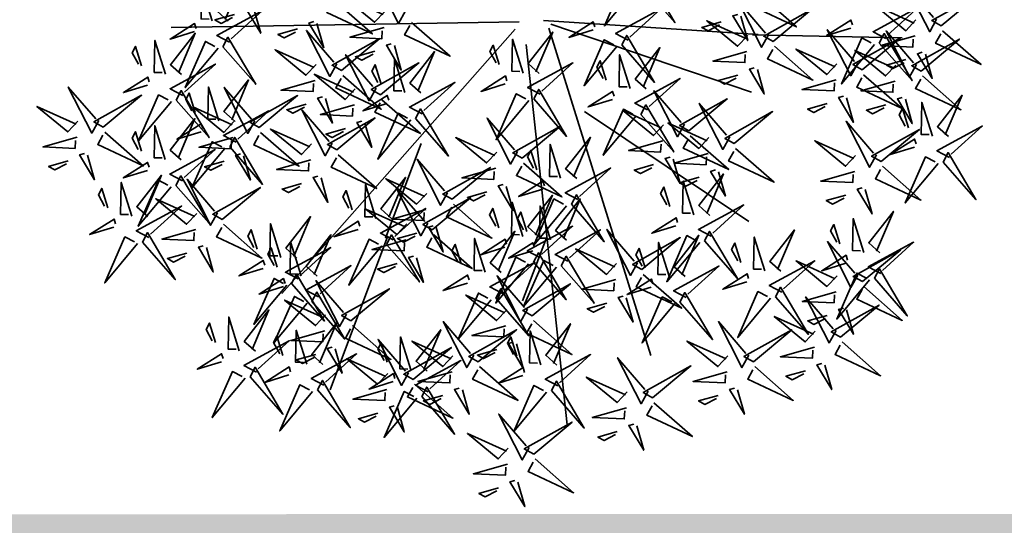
# Model space of a CAD drawing. Extents: x 0 to 667088, y 0 to 6446.
# Tile 470 of 518: x 3068.967 to 3070.622, y 314.326 to 315.175. Entities that reach past the tile are written whole.
import ezdxf
from ezdxf import colors
from ezdxf.entities.mleader import LeaderData, LeaderLine
from ezdxf.math import Vec2, Vec3

# ---------------------------------------------------------------- set-up
doc = ezdxf.new("R2010")
doc.units = 0
doc.header["$MEASUREMENT"] = 0
doc.layers.add('L-tree', color=102, linetype='Continuous', lineweight=35)
doc.layers.add('стен', color=7, linetype='Continuous')
doc.styles.add('ESKD1', font='arial.ttf', dxfattribs={"width": 0.6, "oblique": 11})
doc.styles.get("Standard").update_dxf_attribs({"font": 'times.ttf'})
doc.dimstyles.new('GENPLAN', dxfattribs={"dimtxt": 1, "dimasz": 0.6, "dimexe": 1.3, "dimexo": 1.5, "dimgap": 0.1, "dimtad": 1, "dimdec": 1, "dimzin": 0, "dimdsep": 46, "dimtxsty": 'ESKD1', "dimblk1": 'OBLIQUE', "dimblk2": 'OBLIQUE', "dimsah": 1, "dimcen": -2, "dimadec": 0, "dimazin": 0, "dimtfac": 0.75, "dimtdec": 1, "dimtix": 1, "dimtmove": 0, "dimatfit": 3, "dimfxl": 1, "dimtvp": 1.2, "dimtfill": 2, "dimtfillclr": 2, "dimlwd": 5, "dimlwe": 5, "dimarcsym": 0})

# ---------------------------------------------------------------- blocks, each defined once
blk = doc.blocks.new('_Oblique')
at = {"color": 0, "linetype": 'ByBlock', "lineweight": -2}
blk.add_line((-0.5, -0.5), (0.5, 0.5), dxfattribs=at)
blk = doc.blocks.new('*D155')
at = {"color": 0, "lineweight": 5, "transparency": 16777216}
for p, q in [((3078.6868, 327.159), (3078.7207, 326.9619)), ((3005.0418, 312.9646), (3078.9412, 325.6808)), ((3004.7874, 314.4428), (3004.8213, 314.2457))]:
    blk.add_line(p, q, dxfattribs=at)
at = {"layer": 'Defpoints', "color": 0, "lineweight": 30, "transparency": 16777216}
for p in [(3078.9412, 325.6808), (3078.9412, 325.6808), (3005.0418, 312.9646)]:
    blk.add_point(p, dxfattribs=at)
at = {"color": 0, "lineweight": 5, "transparency": 16777216, "xscale": 0.6, "yscale": 0.6, "zscale": 0.6}
for p, rotation in [((3078.9412, 325.6808), 9.763531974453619), ((3005.0418, 312.9646), 189.7635319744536)]:
    blk.add_blockref('_Oblique', p, dxfattribs=dict(at, rotation=rotation))
at = {"color": 0, "lineweight": 30, "transparency": 16777216, "insert": (3041.8879, 319.9244), "char_height": 1, "attachment_point": 5, "rotation": 9.7635, "style": 'ESKD1', "bg_fill": 1, "box_fill_scale": 1.25, "bg_fill_color": 2, "bg_fill_transparency": 0}
blk.add_mtext('75.0', dxfattribs=at)
blk = doc.blocks.new('shrub3')
at = {"color": 32}
for p, q in [((130.91, 52.02), (217.13, 95.08)), ((7.48, -2.5), (134.11, 54.01)), ((12.87, -2.5), (147.58, 19.03)), ((12.87, -5.19), (169.14, -161.27)), ((-5.99, -10.57), (-202.68, -118.21)), ((-5.99, -15.96), (-59.88, -236.62)), ((4.78, -21.34), (142.19, -225.85)), ((58.17, -42.16), (184.8, -55.61)), ((74.33, -125.58), (79.72, -168.64))]:
    blk.add_line(p, q, dxfattribs=at)
at = {"color": 98}
for p, q in [((-17.27, -174.02), (-25.36, -109.43)), ((-16.77, -172.03), (-3.3, -276.98))]:
    blk.add_line(p, q, dxfattribs=at)
at = {"color": 20}
for points in [[(235.82, 113.71), (248.1, 143.42), (228.91, 113.88), (235.82, 113.71)], [(237.94, 81.95), (250.22, 111.66), (231.03, 82.12), (237.94, 81.95)], [(223.95, 100.15), (207.41, 84.4), (226.08, 93.17), (223.89, 97.84)], [(204.02, 65.01), (216.3, 94.72), (197.11, 65.18), (204.02, 65.01)], [(205.66, 85.35), (235.67, 73.82), (205.66, 92.27), (205.66, 85.35)], [(144.66, 54.42), (156.94, 84.13), (137.75, 54.59), (144.66, 54.42)], [(225.85, 83.93), (216.4, 74.93), (221.01, 74.82), (225.8, 81.63)], [(226.07, 68.39), (209.53, 52.64), (228.2, 61.41), (226.01, 66.08)], [(263.89, 48.18), (247.73, 64.32), (256.96, 45.87), (261.58, 48.18)], [(53.02, 47.24), (83.03, 35.71), (53.02, 54.15), (53.02, 47.24)], [(192.15, 51.45), (175.61, 35.7), (194.28, 44.47), (192.09, 49.14)], [(227.97, 52.17), (218.52, 43.17), (223.13, 43.06), (227.92, 49.87)], [(247.73, 45.87), (238.49, 55.09), (238.49, 50.48), (245.42, 45.87)], [(109.25, 50.06), (99.8, 41.06), (104.41, 40.94), (109.19, 47.75)], [(242.18, 18.42), (254.46, 48.14), (235.27, 18.6), (242.18, 18.42)], [(132.79, 40.86), (116.25, 25.11), (134.92, 33.88), (132.73, 38.55)], [(277.74, 36.65), (307.75, 25.12), (277.74, 43.57), (277.74, 36.65)], [(194.05, 35.23), (184.6, 26.23), (189.21, 26.12), (194, 32.93)], [(134.69, 24.65), (125.24, 15.65), (129.85, 15.53), (134.63, 22.34)], [(59.38, 7), (89.39, -4.52), (59.38, 13.92), (59.38, 7)], [(153.14, -15.45), (165.42, 14.26), (146.23, -15.28), (153.14, -15.45)], [(123.46, -21.81), (135.74, 7.91), (116.55, -21.63), (123.46, -21.81)], [(77.32, -15.34), (61.16, 0.8), (70.4, -17.65), (75.02, -15.34)], [(230.31, 4.87), (213.77, -10.89), (232.44, -2.12), (230.25, 2.56)], [(61.16, -17.65), (51.93, -8.43), (51.93, -13.04), (58.86, -17.65)], [(232.21, -11.35), (222.76, -20.35), (227.37, -20.46), (232.16, -13.66)], [(11.6, -38.64), (-4.56, -22.5), (4.68, -40.94), (9.3, -38.64)], [(91.18, -26.87), (121.19, -38.4), (91.18, -19.96), (91.18, -26.87)], [(259.65, -38.64), (243.49, -22.5), (252.72, -40.94), (257.34, -38.64)], [(-4.56, -40.94), (-13.79, -31.72), (-13.79, -36.33), (-6.86, -40.94)], [(141.27, -29.01), (124.73, -44.76), (143.4, -35.99), (141.21, -31.32)], [(243.49, -40.94), (234.25, -31.72), (234.25, -36.33), (241.18, -40.94)], [(267.62, -55.68), (279.9, -25.97), (260.71, -55.51), (267.62, -55.68)], [(111.59, -35.37), (95.05, -51.12), (113.72, -42.35), (111.53, -37.67)], [(25.46, -50.16), (55.47, -61.69), (25.46, -43.25), (25.46, -50.16)], [(273.5, -50.16), (303.51, -61.69), (273.5, -43.25), (273.5, -50.16)], [(143.17, -45.23), (133.72, -54.23), (138.33, -54.34), (143.12, -47.53)], [(-81.33, -54.42), (-97.87, -70.17), (-79.2, -61.4), (-81.39, -56.73)], [(113.49, -51.58), (104.04, -60.58), (108.65, -60.69), (113.43, -53.89)], [(151.53, -68.28), (135.37, -52.14), (144.6, -70.59), (149.22, -68.28)], [(-92.78, -91.68), (-80.5, -61.97), (-99.69, -91.51), (-92.78, -91.68)], [(36.54, -87.45), (48.82, -57.73), (29.63, -87.27), (36.54, -87.45)], [(135.37, -70.59), (126.13, -61.36), (126.13, -65.97), (133.06, -70.59)], [(208.77, -78.87), (192.61, -62.73), (201.84, -81.17), (206.46, -78.87)], [(-63.1, -93.8), (-50.82, -64.08), (-70.01, -93.62), (-63.1, -93.8)], [(-49.88, -85.22), (-66.04, -69.08), (-56.8, -87.52), (-52.18, -85.22)], [(255.75, -69.24), (239.21, -85), (257.88, -76.23), (255.7, -71.55)], [(271.86, -93.8), (284.14, -64.08), (264.95, -93.62), (271.86, -93.8)], [(64.6, -87.34), (48.44, -71.2), (57.68, -89.64), (62.3, -87.34)], [(165.38, -79.81), (195.39, -91.34), (165.38, -72.89), (165.38, -79.81)], [(192.61, -81.17), (183.37, -71.95), (183.37, -76.56), (190.3, -81.17)], [(48.44, -89.64), (39.21, -80.42), (39.21, -85.03), (46.14, -89.64)], [(138.3, -114.97), (150.58, -85.26), (131.39, -114.8), (138.3, -114.97)], [(222.62, -90.4), (252.63, -101.92), (222.62, -83.48), (222.62, -90.4)], [(257.65, -85.46), (248.2, -94.46), (252.81, -94.57), (257.6, -87.76)], [(-36.02, -96.75), (-6.01, -108.28), (-36.02, -89.83), (-36.02, -96.75)], [(78.46, -98.86), (108.47, -110.39), (78.46, -91.95), (78.46, -98.86)], [(155.77, -110.63), (139.61, -94.49), (148.84, -112.93), (153.46, -110.63)], [(24.67, -101), (8.13, -116.76), (26.8, -107.99), (24.61, -103.31)], [(-104.65, -105.24), (-121.19, -120.99), (-102.52, -112.22), (-104.71, -107.55)], [(8.98, -131.91), (21.26, -102.2), (2.07, -131.74), (8.98, -131.91)], [(139.61, -112.93), (130.37, -103.71), (130.37, -108.32), (137.3, -112.93)], [(229.46, -134.03), (241.74, -104.31), (222.55, -133.86), (229.46, -134.03)], [(259.99, -107.36), (243.45, -123.11), (262.12, -114.34), (259.94, -109.66)], [(77.32, -125.45), (61.16, -109.31), (70.4, -127.75), (75.02, -125.45)], [(60.36, -131.8), (44.2, -115.66), (53.44, -134.11), (58.06, -131.8)], [(169.62, -122.16), (199.63, -133.69), (169.62, -115.24), (169.62, -122.16)], [(261.89, -123.57), (252.44, -132.57), (257.05, -132.69), (261.84, -125.88)], [(91.18, -136.98), (121.19, -148.51), (91.18, -130.06), (91.18, -136.98)], [(126.43, -128.53), (109.89, -144.28), (128.56, -135.51), (126.37, -130.84)], [(74.22, -143.33), (104.23, -154.86), (74.22, -136.41), (74.22, -143.33)], [(-12.52, -172.6), (-21.75, -172.6), (-3.28, -144.93), (-12.52, -170.29)], [(89.54, -174.26), (101.82, -144.54), (82.63, -174.09), (89.54, -174.26)], [(128.33, -144.74), (118.88, -153.74), (123.49, -153.86), (128.27, -147.05)], [(217.59, -147.59), (201.05, -163.34), (219.72, -154.57), (217.53, -149.9)], [(182.82, -184.85), (195.1, -155.13), (175.91, -184.67), (182.82, -184.85)], [(-81.55, -168.04), (-91, -177.04), (-86.39, -177.15), (-81.61, -170.34)], [(-150.32, -202.24), (-159.55, -202.24), (-141.08, -174.57), (-150.32, -199.93)], [(72.58, -216.61), (84.86, -186.89), (65.67, -216.43), (72.58, -216.61)], [(-209.25, -197.8), (-177.15, -205.53), (-209.48, -207.03), (-209.31, -200.11)], [(-42.57, -234.57), (-49.5, -266.85), (-51.81, -234.57), (-44.88, -234.57)], [(115.69, -256.81), (113.16, -265.99), (87.92, -260.74), (115.64, -259.12)]]:
    blk.add_lwpolyline(points, dxfattribs=at)
at = {"color": 94}
for points in [[(231.27, 116.13), (231.04, 106.9), (203.84, 126.05), (228.97, 116.19)], [(207.97, 89.96), (198.73, 89.96), (217.2, 117.63), (207.97, 92.27)], [(219.57, 109.49), (217.04, 100.32), (191.8, 105.57), (219.52, 107.19)], [(238.07, 111.34), (270.17, 103.61), (237.84, 102.11), (238.01, 109.03)], [(184.88, 85.35), (173.34, 73.82), (182.57, 89.96), (184.88, 87.65)], [(233.39, 84.37), (233.16, 75.14), (205.96, 94.29), (231.09, 84.43)], [(235.3, 92.94), (246.54, 81.11), (230.64, 90.74), (233, 92.99)], [(203.35, 83.04), (196.42, 50.76), (194.11, 83.04), (201.04, 83.04)], [(121.47, 77.46), (153.57, 69.73), (121.24, 68.23), (121.41, 75.15)], [(199.47, 67.43), (199.24, 58.2), (172.04, 77.35), (197.17, 67.49)], [(221.69, 77.73), (219.16, 68.56), (193.92, 73.81), (221.64, 75.43)], [(240.19, 79.58), (272.29, 71.85), (239.96, 70.35), (240.13, 77.27)], [(273.12, 52.79), (263.89, 55.09), (268.5, 80.46), (270.81, 52.79)], [(140.11, 56.84), (139.88, 47.61), (112.68, 66.77), (137.81, 56.9)], [(280.05, 41.26), (270.81, 41.26), (289.28, 68.93), (280.05, 43.57)], [(118.7, 59.06), (129.94, 47.23), (114.04, 56.86), (116.4, 59.12)], [(187.77, 60.79), (185.24, 51.62), (160, 56.87), (187.72, 58.49)], [(206.27, 62.64), (238.37, 54.91), (206.04, 53.41), (206.21, 60.33)], [(237.42, 61.17), (248.66, 49.35), (232.76, 58.98), (235.12, 61.23)], [(146.91, 52.05), (179.01, 44.32), (146.68, 42.82), (146.85, 49.75)], [(50.71, 44.93), (43.78, 12.65), (41.47, 44.93), (48.4, 44.93)], [(128.41, 50.21), (125.88, 41.03), (100.64, 46.28), (128.36, 47.9)], [(61.69, 11.62), (52.45, 11.62), (70.92, 39.29), (61.69, 13.92)], [(203.5, 44.24), (214.74, 32.41), (198.84, 42.04), (201.2, 44.29)], [(256.96, 36.65), (245.42, 25.12), (254.65, 41.26), (256.96, 38.95)], [(144.14, 33.65), (155.38, 21.82), (139.48, 31.46), (141.84, 33.71)], [(275.43, 34.34), (268.5, 2.06), (266.19, 34.34), (273.12, 34.34)], [(237.63, 20.85), (237.4, 11.62), (210.2, 30.77), (235.33, 20.91)], [(86.56, -10.73), (77.32, -8.43), (81.94, 16.94), (84.25, -10.73)], [(225.93, 14.21), (223.4, 5.04), (198.16, 10.29), (225.88, 11.9)], [(244.43, 16.06), (276.53, 8.33), (244.2, 6.83), (244.37, 13.75)], [(38.6, 7), (27.06, -4.52), (36.29, 11.62), (38.6, 9.31)], [(57.07, 4.7), (50.14, -27.58), (47.83, 4.7), (54.76, 4.7)], [(93.49, -22.26), (84.25, -22.26), (102.72, 5.41), (93.49, -19.96)], [(148.59, -13.03), (148.36, -22.26), (121.16, -3.11), (146.29, -12.97)], [(241.66, -2.35), (252.9, -14.18), (237, -4.54), (239.36, -2.29)], [(20.84, -34.02), (11.6, -31.72), (16.22, -6.36), (18.53, -34.02)], [(118.91, -19.38), (118.68, -28.61), (91.48, -9.46), (116.61, -19.33)], [(268.88, -34.02), (259.65, -31.72), (264.26, -6.36), (266.57, -34.02)], [(27.76, -45.55), (18.53, -45.55), (37, -17.88), (27.76, -43.25)], [(155.39, -17.82), (187.49, -25.55), (155.16, -27.05), (155.33, -20.13)], [(275.81, -45.55), (266.57, -45.55), (285.04, -17.88), (275.81, -43.25)], [(70.4, -26.87), (58.86, -38.4), (68.09, -22.26), (70.4, -24.57)], [(136.89, -19.67), (134.36, -28.84), (109.12, -23.59), (136.84, -21.97)], [(125.71, -24.17), (157.81, -31.9), (125.48, -33.4), (125.65, -26.48)], [(-74.01, -38.44), (-74.24, -47.67), (-101.44, -28.52), (-76.31, -38.38)], [(107.21, -26.02), (104.68, -35.19), (79.44, -29.94), (107.16, -28.33)], [(88.87, -29.18), (81.94, -61.46), (79.63, -29.18), (86.56, -29.18)], [(152.62, -36.23), (163.86, -48.05), (147.96, -38.42), (150.32, -36.17)], [(160.76, -63.67), (151.53, -61.36), (156.14, -36), (158.45, -63.67)], [(-67.21, -43.23), (-35.11, -50.96), (-67.44, -52.46), (-67.27, -45.54)], [(122.94, -42.58), (134.18, -54.41), (118.28, -44.77), (120.64, -42.52)], [(263.07, -53.26), (262.84, -62.49), (235.64, -43.34), (260.77, -53.2)], [(-85.71, -45.07), (-88.24, -54.25), (-113.48, -49), (-85.77, -47.38)], [(4.68, -50.16), (-6.86, -61.69), (2.37, -45.55), (4.68, -47.86)], [(167.69, -75.2), (158.45, -75.2), (176.92, -47.53), (167.69, -72.89)], [(218, -74.25), (208.77, -71.95), (213.38, -46.59), (215.69, -74.25)], [(252.72, -50.16), (241.18, -61.69), (250.41, -45.55), (252.72, -47.86)], [(-118.09, -53.82), (-85.99, -61.55), (-118.32, -63.05), (-118.15, -56.12)], [(-40.64, -80.61), (-49.88, -78.3), (-45.26, -52.94), (-42.95, -80.61)], [(23.15, -52.47), (16.22, -84.75), (13.91, -52.47), (20.84, -52.47)], [(73.84, -82.72), (64.6, -80.42), (69.22, -55.06), (71.53, -82.72)], [(271.19, -52.47), (264.26, -84.75), (261.95, -52.47), (268.88, -52.47)], [(-69.98, -61.63), (-58.74, -73.46), (-74.65, -63.83), (-72.28, -61.58)], [(224.93, -85.78), (215.69, -85.78), (234.16, -58.11), (224.93, -83.48)], [(251.37, -59.9), (248.84, -69.07), (223.6, -63.82), (251.32, -62.2)], [(269.87, -58.05), (301.97, -65.78), (269.64, -67.28), (269.81, -60.36)], [(-33.72, -92.14), (-42.95, -92.14), (-24.48, -64.47), (-33.72, -89.83)], [(80.77, -94.25), (71.53, -94.25), (90, -66.58), (80.77, -91.95)], [(31.99, -85.02), (31.76, -94.25), (4.56, -75.1), (29.69, -84.96)], [(144.6, -79.81), (133.06, -91.34), (142.29, -75.2), (144.6, -77.5)], [(163.07, -82.11), (156.14, -114.39), (153.83, -82.11), (160.76, -82.11)], [(165, -106.02), (155.77, -103.71), (160.38, -78.35), (162.69, -106.02)], [(267.31, -91.37), (267.08, -100.61), (239.88, -81.45), (265.01, -91.32)], [(267.1, -76.46), (278.34, -88.28), (262.44, -78.65), (264.8, -76.4)], [(201.84, -90.4), (190.3, -101.92), (199.53, -85.78), (201.84, -88.09)], [(20.29, -91.66), (17.76, -100.83), (-7.48, -95.58), (20.23, -93.97)], [(38.79, -89.81), (70.89, -97.54), (38.56, -99.04), (38.73, -92.12)], [(57.68, -98.86), (46.14, -110.39), (55.37, -94.25), (57.68, -96.56)], [(86.56, -120.84), (77.32, -118.53), (81.94, -93.17), (84.25, -120.84)], [(171.93, -117.54), (162.69, -117.54), (181.16, -89.88), (171.93, -115.24)], [(220.31, -92.7), (213.38, -124.98), (211.07, -92.7), (218, -92.7)], [(69.6, -127.19), (60.36, -124.88), (64.98, -99.52), (67.29, -127.19)], [(76.15, -101.17), (69.22, -133.45), (66.91, -101.17), (73.84, -101.17)], [(255.61, -98.01), (253.08, -107.18), (227.84, -101.93), (255.56, -100.32)], [(274.11, -96.16), (306.21, -103.89), (273.88, -105.4), (274.05, -98.47)], [(93.49, -132.37), (84.25, -132.37), (102.72, -104.7), (93.49, -130.06)], [(133.75, -112.55), (133.52, -121.78), (106.32, -102.62), (131.45, -112.49)], [(36.02, -108.22), (47.26, -120.04), (31.36, -110.41), (33.72, -108.16)], [(76.53, -138.72), (67.29, -138.72), (85.76, -111.05), (76.53, -136.41)], [(122.05, -119.18), (119.52, -128.36), (94.28, -123.11), (122, -121.49)], [(148.84, -122.16), (137.3, -133.69), (146.53, -117.54), (148.84, -119.85)], [(140.55, -117.34), (172.65, -125.07), (140.32, -126.57), (140.49, -119.65)], [(271.34, -114.57), (282.58, -126.4), (266.68, -116.76), (269.04, -114.51)], [(167.31, -124.46), (160.38, -156.74), (158.07, -124.46), (165, -124.46)], [(224.91, -131.61), (224.68, -140.84), (197.48, -121.68), (222.61, -131.55)], [(88.87, -139.28), (81.94, -171.56), (79.63, -139.28), (86.56, -139.28)], [(137.78, -135.74), (149.02, -147.57), (133.12, -137.94), (135.48, -135.69)], [(213.21, -138.24), (210.68, -147.41), (185.44, -142.16), (213.16, -140.55)], [(231.71, -136.39), (263.81, -144.13), (231.48, -145.63), (231.65, -138.7)], [(228.94, -154.8), (240.18, -166.63), (224.28, -156.99), (226.64, -154.74)]]:
    blk.add_lwpolyline(points, dxfattribs=at)
at = {"color": 98}
for points in [[(-172.08, -97.55), (-181.32, -95.24), (-176.7, -69.88), (-174.39, -97.55)], [(-120.86, -72.22), (-109.62, -84.05), (-125.53, -74.41), (-123.16, -72.16)], [(-79.43, -70.63), (-88.88, -79.64), (-84.27, -79.75), (-79.49, -72.94)], [(-165.16, -109.08), (-174.39, -109.08), (-155.92, -81.41), (-165.16, -106.77)], [(-130.31, -81.22), (-139.76, -90.22), (-135.15, -90.34), (-130.37, -83.53)], [(-97.33, -89.26), (-97.56, -98.49), (-124.76, -79.33), (-99.63, -89.2)], [(-67.65, -91.37), (-67.88, -100.61), (-95.08, -81.45), (-69.95, -91.32)], [(-66.04, -87.52), (-75.27, -78.3), (-75.27, -82.91), (-68.34, -87.52)], [(-181.32, -102.16), (-197.48, -86.02), (-188.24, -104.46), (-183.63, -102.16)], [(-161.14, -82.81), (-149.9, -94.64), (-165.81, -85), (-163.44, -82.75)], [(-170.59, -91.81), (-180.04, -100.81), (-175.43, -100.93), (-170.65, -94.12)], [(-90.53, -94.05), (-58.43, -101.78), (-90.76, -103.28), (-90.59, -96.35)], [(-56.8, -96.75), (-68.34, -108.28), (-59.11, -92.14), (-56.8, -94.44)], [(-109.03, -95.89), (-111.56, -105.07), (-136.8, -99.82), (-109.09, -98.2)], [(-79.35, -98.01), (-81.88, -107.18), (-107.12, -101.93), (-79.41, -100.32)], [(-60.85, -96.16), (-28.75, -103.89), (-61.08, -105.4), (-60.91, -98.47)], [(-38.33, -99.05), (-45.26, -131.33), (-47.57, -99.05), (-40.64, -99.05)], [(-167.46, -113.69), (-137.45, -125.22), (-167.46, -106.77), (-167.46, -113.69)], [(-74.97, -107.36), (-91.51, -123.11), (-72.84, -114.34), (-75.03, -109.66)], [(-188.24, -113.69), (-199.79, -125.22), (-190.55, -109.08), (-188.24, -111.38)], [(-93.3, -112.45), (-82.06, -124.28), (-97.97, -114.64), (-95.6, -112.39)], [(-71.58, -138.26), (-59.3, -108.55), (-78.49, -138.09), (-71.58, -138.26)], [(-182.68, -142.01), (-191.92, -139.71), (-187.3, -114.34), (-184.99, -142.01)], [(-169.77, -115.99), (-176.7, -148.27), (-179.01, -115.99), (-172.08, -115.99)], [(-122.46, -148.85), (-110.18, -119.14), (-129.37, -148.68), (-122.46, -148.85)], [(-63.62, -114.57), (-52.38, -126.4), (-68.29, -116.76), (-65.92, -114.51)], [(4.43, -129.49), (4.2, -138.72), (-23, -119.56), (2.13, -129.43)], [(26.57, -117.22), (17.12, -126.22), (21.73, -126.33), (26.51, -119.53)], [(61.16, -127.75), (51.93, -118.53), (51.93, -123.14), (58.86, -127.75)], [(-175.76, -153.54), (-184.99, -153.54), (-166.52, -125.87), (-175.76, -151.23)], [(-138.16, -152.6), (-147.4, -150.29), (-142.78, -124.93), (-140.47, -152.6)], [(-102.75, -121.45), (-112.2, -130.45), (-107.59, -130.57), (-102.81, -123.76)], [(-76.13, -135.84), (-76.36, -145.07), (-103.56, -125.92), (-78.43, -135.78)], [(-73.07, -123.57), (-82.52, -132.57), (-77.91, -132.69), (-73.13, -125.88)], [(6.86, -155.2), (19.14, -125.49), (-0.05, -155.03), (6.86, -155.2)], [(44.2, -134.11), (34.97, -124.88), (34.97, -129.5), (41.9, -134.11)], [(-191.92, -146.62), (-208.08, -130.48), (-198.84, -148.93), (-194.23, -146.62)], [(59, -158.95), (49.76, -156.64), (54.38, -131.28), (56.69, -158.95)], [(70.4, -136.98), (58.86, -148.51), (68.09, -132.37), (70.4, -134.67)], [(-127.01, -146.43), (-127.24, -155.66), (-154.44, -136.5), (-129.32, -146.37)], [(-131.24, -164.13), (-140.47, -164.13), (-122, -136.46), (-131.24, -161.82)], [(-7.27, -136.12), (-9.8, -145.3), (-35.04, -140.05), (-7.33, -138.43)], [(-19.44, -161.07), (-28.68, -158.76), (-24.06, -133.4), (-21.75, -161.07)], [(11.23, -134.28), (43.33, -142.01), (11, -143.51), (11.17, -136.58)], [(53.44, -143.33), (41.9, -154.86), (51.13, -138.72), (53.44, -141.02)], [(-208.08, -148.93), (-217.31, -139.71), (-217.31, -144.32), (-210.39, -148.93)], [(-147.4, -157.21), (-163.56, -141.07), (-154.32, -159.52), (-149.71, -157.21)], [(-87.83, -142.48), (-90.36, -151.65), (-115.6, -146.4), (-87.89, -144.78)], [(-69.33, -140.63), (-37.23, -148.36), (-69.56, -149.86), (-69.39, -142.94)], [(2.31, -152.78), (2.08, -162.01), (-25.12, -142.86), (0.01, -152.72)], [(-2.89, -145.47), (-19.43, -161.22), (-0.76, -152.45), (-2.95, -147.78)], [(65.93, -170.48), (56.69, -170.48), (75.16, -142.81), (65.93, -168.17)], [(71.91, -145.64), (64.98, -177.92), (62.67, -145.64), (69.6, -145.64)], [(-178.06, -158.15), (-148.05, -169.68), (-178.06, -151.23), (-178.06, -158.15)], [(-163.56, -159.52), (-172.79, -150.29), (-172.79, -154.9), (-165.87, -159.52)], [(-120.21, -151.22), (-88.11, -158.95), (-120.44, -160.45), (-120.27, -153.52)], [(-83.45, -151.82), (-99.99, -167.57), (-81.32, -158.8), (-83.51, -154.13)], [(-28.68, -165.68), (-44.84, -149.54), (-35.6, -167.99), (-30.98, -165.68)], [(49.76, -163.56), (33.6, -147.42), (42.84, -165.87), (47.46, -163.56)], [(-198.84, -158.15), (-210.39, -169.68), (-201.15, -153.54), (-198.84, -155.85)], [(-138.71, -153.06), (-141.24, -162.24), (-166.48, -156.99), (-138.77, -155.37)], [(8.46, -152.68), (19.7, -164.51), (3.8, -154.87), (6.16, -152.62)], [(9.11, -157.57), (41.21, -165.3), (8.88, -166.8), (9.05, -159.88)], [(33.6, -165.87), (24.37, -156.64), (24.37, -161.26), (31.3, -165.87)], [(-180.37, -160.46), (-187.3, -192.74), (-189.61, -160.46), (-182.68, -160.46)], [(-157.24, -190.71), (-166.48, -188.41), (-161.86, -163.04), (-159.55, -190.71)], [(-154.32, -168.74), (-165.87, -180.27), (-156.63, -164.13), (-154.32, -166.43)], [(-134.33, -162.41), (-150.87, -178.16), (-132.2, -169.39), (-134.39, -164.72)], [(-133.54, -168.74), (-103.53, -180.27), (-133.54, -161.82), (-133.54, -168.74)], [(-72.1, -159.03), (-60.86, -170.86), (-76.77, -161.23), (-74.4, -158.98)], [(-44.84, -167.99), (-54.07, -158.76), (-54.07, -163.37), (-47.14, -167.99)], [(-9.39, -159.41), (-11.92, -168.59), (-37.16, -163.34), (-9.45, -161.72)], [(-0.99, -161.68), (-10.44, -170.68), (-5.83, -170.8), (-1.05, -163.99)], [(84.99, -171.84), (84.76, -181.07), (57.56, -161.91), (82.69, -171.78)], [(219.49, -163.8), (210.04, -172.8), (214.65, -172.92), (219.44, -166.11)], [(-211.5, -195.43), (-199.22, -165.72), (-218.41, -195.26), (-211.5, -195.43)], [(-135.85, -171.04), (-142.78, -203.33), (-145.09, -171.04), (-138.16, -171.04)], [(-122.98, -169.62), (-111.74, -181.45), (-127.65, -171.81), (-125.28, -169.56)], [(-5.01, -168.76), (-21.55, -184.51), (-2.88, -175.74), (-5.07, -171.07)], [(-14.82, -177.21), (15.19, -188.74), (-14.82, -170.29), (-14.82, -177.21)], [(42.84, -175.09), (31.3, -186.62), (40.53, -170.48), (42.84, -172.79)], [(63.62, -175.09), (93.63, -186.62), (63.62, -168.17), (63.62, -175.09)], [(118.36, -194.95), (109.13, -192.64), (113.74, -167.28), (116.05, -194.95)], [(-35.6, -177.21), (-47.14, -188.74), (-37.91, -172.6), (-35.6, -174.9)], [(6.34, -175.97), (17.58, -187.8), (1.68, -178.17), (4.04, -175.92)], [(61.31, -177.4), (54.38, -209.68), (52.07, -177.4), (59, -177.4)], [(91.79, -176.62), (123.89, -184.36), (91.56, -185.86), (91.73, -178.93)], [(178.27, -182.42), (178.04, -191.65), (150.84, -172.5), (175.97, -182.36)], [(-216.05, -193.01), (-216.28, -202.24), (-243.48, -183.09), (-218.36, -192.95)], [(-166.48, -195.32), (-182.64, -179.18), (-173.4, -197.63), (-168.79, -195.32)], [(-132.43, -178.62), (-141.88, -187.62), (-137.27, -187.74), (-132.49, -180.93)], [(-116.1, -212.37), (-103.82, -182.66), (-123.01, -212.2), (-116.1, -212.37)], [(-17.13, -179.51), (-24.06, -211.79), (-26.37, -179.51), (-19.44, -179.51)], [(73.29, -178.47), (70.76, -187.64), (45.52, -182.39), (73.23, -180.78)], [(109.13, -199.56), (92.96, -183.42), (102.2, -201.86), (106.82, -199.56)], [(125.29, -206.48), (116.05, -206.48), (134.52, -178.81), (125.29, -204.17)], [(-182.64, -197.63), (-191.87, -188.41), (-191.87, -193.02), (-184.95, -197.63)], [(-61.84, -211.89), (-71.08, -209.58), (-66.46, -184.22), (-64.15, -211.89)], [(-44.88, -216.12), (-54.12, -213.81), (-49.5, -188.45), (-47.19, -216.12)], [(-3.11, -184.97), (-12.56, -193.97), (-7.95, -194.09), (-3.17, -187.28)], [(77.67, -187.82), (61.13, -203.57), (79.8, -194.8), (77.61, -190.13)], [(166.57, -189.06), (164.04, -198.23), (138.8, -192.98), (166.52, -191.37)], [(185.07, -187.21), (217.17, -194.94), (184.84, -196.44), (185.01, -189.52)], [(-54.92, -223.41), (-64.15, -223.41), (-45.68, -195.75), (-54.92, -221.11)], [(92.96, -201.86), (83.73, -192.64), (83.73, -197.25), (90.66, -201.86)], [(89.02, -195.03), (100.26, -206.86), (84.36, -197.22), (86.72, -194.97)], [(-227.75, -199.64), (-230.29, -208.82), (-255.53, -203.57), (-227.81, -201.95)], [(-173.4, -206.85), (-184.95, -218.38), (-175.71, -202.24), (-173.4, -204.55)], [(-152.62, -206.85), (-122.61, -218.38), (-152.62, -199.93), (-152.62, -206.85)], [(-120.65, -209.95), (-120.88, -219.18), (-148.08, -200.02), (-122.96, -209.89)], [(-71.08, -216.5), (-87.24, -200.36), (-78, -218.8), (-73.38, -216.5)], [(-37.96, -227.65), (-47.19, -227.65), (-28.72, -199.98), (-37.96, -225.34)], [(-12.22, -231.43), (0.06, -201.71), (-19.13, -231.26), (-12.22, -231.43)], [(170.95, -198.4), (154.41, -214.16), (173.08, -205.39), (170.89, -200.71)], [(-223.37, -208.99), (-239.91, -224.74), (-221.24, -215.97), (-223.43, -211.3)], [(-159.36, -233.06), (-168.6, -230.75), (-163.98, -205.39), (-161.67, -233.06)], [(-154.93, -209.16), (-161.86, -241.44), (-164.17, -209.16), (-157.24, -209.16)], [(-54.12, -220.73), (-70.28, -204.59), (-61.04, -223.04), (-56.42, -220.73)], [(68.03, -214.18), (67.8, -223.42), (40.6, -204.26), (65.73, -214.13)], [(79.57, -204.03), (70.12, -213.03), (74.73, -213.15), (79.51, -206.34)], [(102.2, -211.09), (90.66, -222.62), (99.89, -206.48), (102.2, -208.78)], [(122.98, -211.09), (152.99, -222.62), (122.98, -204.17), (122.98, -211.09)], [(182.3, -205.62), (193.54, -217.44), (177.64, -207.81), (180, -205.56)], [(-113.85, -214.74), (-81.75, -222.47), (-114.08, -223.97), (-113.91, -217.05)], [(-87.24, -218.8), (-96.47, -209.58), (-96.47, -214.19), (-89.54, -218.8)], [(-70.28, -223.04), (-79.51, -213.81), (-79.51, -218.43), (-72.58, -223.04)], [(46.28, -237.29), (37.04, -234.99), (41.66, -209.63), (43.97, -237.29)], [(120.67, -213.39), (113.74, -245.67), (111.43, -213.39), (118.36, -213.39)], [(172.85, -214.62), (163.4, -223.62), (168.01, -223.73), (172.8, -216.93)], [(-212.02, -216.2), (-200.78, -228.03), (-216.69, -218.4), (-214.32, -216.15)], [(-168.6, -237.67), (-184.76, -221.53), (-175.52, -239.98), (-170.91, -237.67)], [(-152.44, -244.59), (-161.67, -244.59), (-143.2, -216.92), (-152.44, -242.28)], [(-132.35, -216.58), (-134.88, -225.76), (-160.12, -220.51), (-132.41, -218.89)], [(-57.22, -228.03), (-27.21, -239.55), (-57.22, -221.11), (-57.22, -228.03)], [(-16.77, -229.01), (-17, -238.24), (-44.2, -219.08), (-19.07, -228.95)], [(56.33, -220.82), (53.8, -229.99), (28.56, -224.74), (56.27, -223.13)], [(40.78, -246.25), (53.06, -216.54), (33.87, -246.08), (40.78, -246.25)], [(53.21, -248.82), (43.97, -248.82), (62.44, -221.15), (53.21, -246.52)], [(74.83, -218.97), (106.93, -226.7), (74.6, -228.2), (74.77, -221.28)], [(-221.47, -225.2), (-230.92, -234.21), (-226.31, -234.32), (-221.53, -227.51)], [(-127.97, -225.93), (-144.51, -241.68), (-125.84, -232.91), (-128.03, -228.24)], [(-78, -228.03), (-89.54, -239.55), (-80.31, -223.41), (-78, -225.72)], [(-61.04, -232.26), (-72.58, -243.79), (-63.35, -227.65), (-61.04, -229.95)], [(-40.26, -232.26), (-10.25, -243.79), (-40.26, -225.34), (-40.26, -232.26)], [(37.04, -241.91), (20.88, -225.77), (30.12, -244.21), (34.74, -241.91)], [(131.94, -252.6), (144.22, -222.89), (125.03, -252.43), (131.94, -252.6)], [(-184.76, -239.98), (-193.99, -230.75), (-193.99, -235.37), (-187.07, -239.98)], [(-116.62, -233.14), (-105.38, -244.97), (-121.29, -235.34), (-118.92, -233.09)], [(-59.53, -230.33), (-66.46, -262.61), (-68.77, -230.33), (-61.84, -230.33)], [(-9.97, -233.79), (22.13, -241.53), (-10.2, -243.03), (-10.03, -236.1)], [(36.23, -243.83), (36, -253.06), (8.8, -233.9), (33.93, -243.77)], [(60.71, -230.17), (44.17, -245.92), (62.84, -237.15), (60.65, -232.47)], [(-28.47, -235.64), (-31, -244.81), (-56.24, -239.56), (-28.53, -237.95)], [(-15.2, -264.82), (-24.44, -262.51), (-19.82, -237.15), (-17.51, -264.82)], [(20.88, -244.21), (11.65, -234.99), (11.65, -239.6), (18.58, -244.21)], [(72.06, -237.38), (83.3, -249.21), (67.4, -239.57), (69.76, -237.32)], [(127.39, -250.18), (127.16, -259.41), (99.96, -240.26), (125.09, -250.12)], [(-175.52, -249.2), (-187.07, -260.73), (-177.83, -244.59), (-175.52, -246.89)], [(-154.74, -249.2), (-124.73, -260.73), (-154.74, -242.28), (-154.74, -249.2)], [(-126.07, -242.14), (-135.52, -251.14), (-130.91, -251.26), (-126.13, -244.45)], [(-24.09, -244.99), (-40.63, -260.74), (-21.96, -251.97), (-24.15, -247.3)], [(50.9, -253.43), (80.91, -264.96), (50.9, -246.52), (50.9, -253.43)], [(62.61, -246.38), (53.16, -255.38), (57.77, -255.49), (62.55, -248.69)], [(-157.05, -251.51), (-163.98, -283.79), (-166.29, -251.51), (-159.36, -251.51)], [(-57.6, -277.52), (-66.84, -275.22), (-62.22, -249.86), (-59.91, -277.52)], [(-24.44, -269.43), (-40.6, -253.29), (-31.36, -271.74), (-26.74, -269.43)], [(-8.28, -276.35), (-17.51, -276.35), (0.96, -248.68), (-8.28, -274.04)], [(-12.74, -252.2), (-1.5, -264.03), (-17.4, -254.39), (-15.04, -252.14)], [(24.53, -250.46), (22, -259.64), (-3.24, -254.39), (24.47, -252.77)], [(30.12, -253.43), (18.58, -264.96), (27.81, -248.82), (30.12, -251.13)], [(43.03, -248.62), (75.13, -256.35), (42.8, -257.85), (42.97, -250.92)], [(28.91, -259.81), (12.37, -275.56), (31.04, -266.79), (28.85, -262.12)], [(48.59, -255.74), (41.66, -288.02), (39.35, -255.74), (46.28, -255.74)], [(134.19, -254.97), (166.29, -262.7), (133.96, -264.2), (134.13, -257.28)], [(-66.84, -282.14), (-83, -266), (-73.76, -284.44), (-69.14, -282.14)], [(-50.68, -289.05), (-59.91, -289.05), (-41.44, -261.38), (-50.68, -286.75)], [(-40.6, -271.74), (-49.83, -262.51), (-49.83, -267.13), (-42.9, -271.74)], [(-22.19, -261.2), (-31.64, -270.2), (-27.03, -270.32), (-22.25, -263.51)], [(120.07, -266.16), (103.53, -281.91), (122.2, -273.14), (120.01, -268.47)], [(40.26, -267.02), (51.5, -278.85), (35.6, -269.21), (37.96, -266.96)], [(-83, -284.44), (-92.23, -275.22), (-92.23, -279.83), (-85.3, -284.44)], [(-31.36, -280.96), (-42.9, -292.49), (-33.67, -276.35), (-31.36, -278.65)], [(-10.58, -280.96), (19.43, -292.49), (-10.58, -274.04), (-10.58, -280.96)], [(30.81, -276.02), (21.36, -285.02), (25.97, -285.14), (30.75, -278.33)], [(131.42, -273.37), (142.66, -285.2), (126.76, -275.57), (129.12, -273.32)], [(-12.89, -283.27), (-19.82, -315.55), (-22.13, -283.27), (-15.2, -283.27)], [(121.97, -282.37), (112.52, -291.38), (117.13, -291.49), (121.91, -284.68)], [(-73.76, -293.67), (-85.3, -305.19), (-76.07, -289.05), (-73.76, -291.36)], [(-52.98, -293.67), (-22.97, -305.19), (-52.98, -286.75), (-52.98, -293.67)], [(-55.29, -295.97), (-62.22, -328.25), (-64.53, -295.97), (-57.6, -295.97)]]:
    blk.add_lwpolyline(points, dxfattribs=at)

msp = doc.modelspace()

# ---------------------------------------------------------------- hatches: boundary and pattern name
at = {"layer": 'стен', "lineweight": 30}
h = msp.add_hatch(color=72, dxfattribs=at)
h.dxf.hatch_style = 1
h.paths.add_polyline_path([(3087.74412, 297.53264), (3083.89861, 296.87092), (3076.77375, 338.27658), (3083.86239, 339.49636), (3086.98631, 325.7717), (3082.63113, 324.9598)], flags=17)
edge = h.paths.add_edge_path()
edge.add_line((3043.88592, 303.34845), (3041.87929, 315.00985))
edge.add_arc((3044.83584, 315.51859), 3, 99.76353, 189.76353, ccw=False)
edge.add_line((3044.32709, 318.47514), (3072.25136, 323.2802))
edge.add_arc((3072.76011, 320.32365), 3, 9.76353, 99.76353, ccw=False)
edge.add_line((3075.71666, 320.8324), (3079.53576, 298.63793))
edge.add_line((3079.53576, 298.63793), (3073.69686, 297.63321))
edge.add_line((3073.69686, 297.63321), (3072.61662, 303.91097))
edge.add_line((3072.61662, 303.91097), (3050.23011, 300.05881))
edge.add_line((3050.23011, 300.05881), (3049.50242, 304.28776))
edge.add_line((3049.50242, 304.28776), (3043.88592, 303.34845))
h.paths.add_polyline_path([(3070.56202, 374.37562), (3087.28746, 378.03), (3086.33746, 383.9), (3094.95746, 385.09), (3094.80746, 386.05), (3101.34746, 387.02), (3101.12746, 388.31), (3105.47746, 388.95), (3104.94746, 392.21), (3119.23746, 394.75), (3123.79746, 368.37), (3124.46746, 362.18), (3104.76746, 357.65), (3102.77746, 370.03), (3088.97746, 367.94), (3087.50746, 376.24), (3070.93699, 372.19649), (3076.265, 341.23313), (3083.1832, 342.42357), (3081.68653, 349.14426), (3127.73371, 359.79905), (3133.29989, 336.03113), (3099.66425, 328.26882), (3107.31723, 287.25138), (3150.0533, 294.82213), (3125.1629, 388.86592), (3121.76218, 401.12409), (3100.33759, 399.11064), (3100.53395, 397.89738), (3067.66849, 391.19117)])
edge = h.paths.add_edge_path()
edge.add_line((3064.13746, 336.01), (3072.81307, 337.65662))
edge.add_line((3072.81307, 337.65662), (3064.50603, 385.98223))
edge.add_line((3064.50603, 385.98223), (3054.25638, 396.90689))
edge.add_line((3054.25638, 396.90689), (2982.38224, 383.44101))
edge.add_line((2982.38224, 383.44101), (2983.14877, 365.92572))
edge.add_line((2983.14877, 365.92572), (2992.86254, 366.47726))
edge.add_line((2992.86254, 366.47726), (2993.75266, 346.13791))
edge.add_line((2993.75266, 346.13791), (2997.03969, 327.03555))
edge.add_arc((2999.99624, 327.5443), 3, 189.76353, 283.40519)
edge.add_line((3000.69175, 324.62604), (3032.17746, 332.13))
edge.add_line((3032.17746, 332.13), (3031.78235, 334.82912))
edge.add_line((3031.78235, 334.82912), (3023.22201, 332.73728))
edge.add_line((3023.22201, 332.73728), (3023.44516, 331.51264))
edge.add_line((3023.44516, 331.51264), (3011.8588, 329.23971))
edge.add_line((3011.8588, 329.23971), (3008.75333, 344.87447))
edge.add_line((3008.75333, 344.87447), (3017.1917, 346.65326))
edge.add_line((3017.1917, 346.65326), (3010.94746, 357.71))
edge.add_line((3010.94746, 357.71), (3000.64746, 364))
edge.add_line((3000.64746, 364), (2996.92746, 363.11))
edge.add_line((2996.92746, 363.11), (2994.59746, 372.25))
edge.add_line((2994.59746, 372.25), (3005.67746, 374.95))
edge.add_line((3005.67746, 374.95), (3007.97746, 365.74))
edge.add_line((3007.97746, 365.74), (3017.66746, 347.93))
edge.add_line((3017.66746, 347.93), (3016.18746, 357.51))
edge.add_line((3016.18746, 357.51), (3062.97746, 365.04))
edge.add_line((3062.97746, 365.04), (3064.78746, 353.32))
edge.add_line((3064.78746, 353.32), (3061.28746, 352.75))
edge.add_line((3061.28746, 352.75), (3064.13746, 336.01))
h.paths.add_polyline_path([(3034.75746, 340.3), (3047.82746, 342.08), (3049.36746, 332.74), (3053.8729, 333.38768), (3055.55869, 324.4666), (3037.92824, 321.43285)])
h.paths.add_polyline_path([(3034.74746, 344), (3034.02157, 348.51585), (3046.42746, 350.51), (3047.18746, 345.97)], flags=17)
edge = h.paths.add_edge_path()
edge.add_line((3004.15811, 285.66736), (3008.11988, 286.34907))
edge.add_line((3008.11988, 286.34907), (3007.03964, 292.62681))
edge.add_line((3007.03964, 292.62681), (3035.72801, 297.56336))
edge.add_line((3035.72801, 297.56336), (3034.99033, 301.85028))
edge.add_line((3034.99033, 301.85028), (3038.95563, 302.5163))
edge.add_line((3038.95563, 302.5163), (3036.95171, 314.16192))
edge.add_arc((3033.99516, 313.65317), 3, 9.76355, 99.76351)
edge.add_line((3033.48641, 316.60972), (3005.2506, 311.75107))
edge.add_line((3005.2506, 311.75107), (3004.64556, 315.2672))
edge.add_arc((3002.18177, 314.84325), 2.5, 9.76353, 99.76353)
edge.add_line((3001.75782, 317.30704), (3001.26506, 317.22225))
edge.add_arc((3001.68901, 314.75846), 2.5, 99.76353, 189.76353)
edge.add_line((2999.22522, 314.3345), (3004.15811, 285.66736))
h.paths.add_polyline_path([(3005.07385, 280.34557), (3009.03465, 281.02712), (3010.1159, 274.74937), (3075.68151, 286.03154), (3074.60124, 292.30947), (3080.45151, 293.31615), (3082.28299, 282.6726), (3006.90534, 269.70202)])
edge = h.paths.add_edge_path()
edge.add_line((2996.55758, 271.27105), (3001.81216, 272.17523))
edge.add_line((3001.81216, 272.17523), (3002.47372, 268.33063))
edge.add_line((3002.47372, 268.33063), (2999.19017, 267.76561))
edge.add_arc((2998.85101, 269.73665), 2, 189.76353, 279.76353, ccw=False)
edge.add_line((2996.87997, 269.39748), (2996.55758, 271.27105))
edge = h.paths.add_edge_path()
edge.add_line((2980.13009, 282.65006), (2981.73917, 282.93937))
edge.add_line((2981.73917, 282.93937), (2979.56584, 312.76279))
edge.add_line((2979.56584, 312.76279), (2986.98885, 269.62452))
edge.add_line((2986.98885, 269.62452), (2992.61552, 270.59273))
edge.add_line((2992.61552, 270.59273), (2992.93791, 268.71915))
edge.add_arc((2990.96688, 268.37999), 2, -80.23647, 9.76353, ccw=False)
edge.add_line((2991.30604, 266.40896), (2983.19642, 265.0135))
edge.add_line((2983.19642, 265.0135), (2980.13009, 282.65006))
h.paths.add_polyline_path([(3001.52746, 364.21), (3007.01746, 365.51), (3011.03746, 358.51)], flags=17)
at = {"layer": 'стен', "lineweight": 30, "true_color": 0x991b1e}
h = msp.add_hatch(dxfattribs=at)
h.set_pattern_fill('ANSI31', color=244, scale=3)
h.set_pattern_definition([(45, (775.80748, 0), (-0.265165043, 0.265165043), [])])
edge = h.paths.add_edge_path()
edge.add_arc((2990.96688, 268.37999), 2, 279.76353, 369.76353)
edge.add_line((2992.93791, 268.71915), (2992.61552, 270.59273))
edge.add_line((2992.61552, 270.59273), (2986.98885, 269.62452))
edge.add_line((2986.98885, 269.62452), (2979.56584, 312.76279))
edge.add_line((2979.56584, 312.76279), (2979.01883, 322.02719))
edge.add_line((2979.01883, 322.02719), (2984.46479, 322.94683))
edge.add_line((2984.46479, 322.94683), (2991.5037, 324.15805))
edge.add_line((2991.5037, 324.15805), (2990.50436, 341.75862))
edge.add_line((2990.50436, 341.75862), (2983.65477, 341.3697))
edge.add_line((2983.65477, 341.3697), (2982.57405, 365.94914))
edge.add_line((2982.57405, 365.94914), (2992.86254, 366.47726))
edge.add_line((2992.86254, 366.47726), (2993.75266, 346.13791))
edge.add_line((2993.75266, 346.13791), (2997.03969, 327.03555))
edge.add_arc((2999.99624, 327.5443), 3, 189.76353, 283.40519)
edge.add_line((3000.69175, 324.62604), (3035.97826, 333.03584))
edge.add_line((3035.97826, 333.03584), (3037.92824, 321.43285))
edge.add_line((3037.92824, 321.43285), (3055.55869, 324.4666))
edge.add_line((3055.55869, 324.4666), (3054.24302, 331.42899))
edge.add_line((3054.24302, 331.42899), (3056.60015, 331.79253))
edge.add_line((3056.60015, 331.79253), (3056.28746, 333.82))
edge.add_line((3056.28746, 333.82), (3064.29746, 335.05537))
edge.add_line((3064.29746, 335.05537), (3064.13746, 336.01))
edge.add_line((3064.13746, 336.01), (3072.81307, 337.65662))
edge.add_line((3072.81307, 337.65662), (3076.77375, 338.27658))
edge.add_line((3076.77375, 338.27658), (3083.89861, 296.87092))
edge.add_line((3083.89861, 296.87092), (3086.32681, 282.75962))
edge.add_line((3086.32681, 282.75962), (3082.38474, 282.08129))
edge.add_line((3082.38474, 282.08129), (3080.45151, 293.31615))
edge.add_line((3080.45151, 293.31615), (3074.60124, 292.30947))
edge.add_line((3074.60124, 292.30947), (3073.69686, 297.63321))
edge.add_line((3073.69686, 297.63321), (3079.53576, 298.63793))
edge.add_line((3079.53576, 298.63793), (3075.71666, 320.8324))
edge.add_arc((3072.75537, 320.32058), 3.00519, 9.80589, 102.31035)
edge.add_line((3072.11465, 323.25667), (3044.32709, 318.47514))
edge.add_arc((3044.83584, 315.51859), 3, 99.76353, 189.76353)
edge.add_line((3041.87929, 315.00985), (3043.88592, 303.34845))
edge.add_line((3043.88592, 303.34845), (3049.50242, 304.28776))
edge.add_line((3049.50242, 304.28776), (3050.23011, 300.05881))
edge.add_line((3050.23011, 300.05881), (3049.01276, 299.84933))
edge.add_line((3049.01276, 299.84933), (3048.97716, 300.05623))
edge.add_line((3048.97716, 300.05623), (3043.06406, 299.03873))
edge.add_line((3043.06406, 299.03873), (3042.87581, 300.13272))
edge.add_line((3042.87581, 300.13272), (3035.50416, 298.86424))
edge.add_line((3035.50416, 298.86424), (3034.99033, 301.85028))
edge.add_line((3034.99033, 301.85028), (3038.95563, 302.5163))
edge.add_line((3038.95563, 302.5163), (3036.95171, 314.16192))
edge.add_arc((3033.99516, 313.65317), 3, 9.76355, 99.76351)
edge.add_line((3033.48641, 316.60972), (3005.2506, 311.75107))
edge.add_line((3005.2506, 311.75107), (3004.64556, 315.2672))
edge.add_arc((3002.18177, 314.84325), 2.5, 9.76353, 99.76353)
edge.add_line((3001.75782, 317.30704), (3001.26506, 317.22225))
edge.add_arc((3001.68901, 314.75846), 2.5, 99.76353, 189.76353)
edge.add_line((2999.22522, 314.3345), (3004.15811, 285.66736))
edge.add_line((3004.15811, 285.66736), (3008.11988, 286.34908))
edge.add_line((3008.11988, 286.34908), (3009.03562, 281.02729))
edge.add_line((3009.03562, 281.02729), (3005.07385, 280.34557))
edge.add_line((3005.07385, 280.34557), (3007.00709, 269.11071))
edge.add_line((3007.00709, 269.11071), (3002.47372, 268.33063))
edge.add_line((3002.47372, 268.33063), (3001.81216, 272.17523))
edge.add_line((3001.81216, 272.17523), (2996.55758, 271.27105))
edge.add_line((2996.55758, 271.27105), (2996.87997, 269.39748))
edge.add_arc((2998.85101, 269.73665), 2, 189.76353, 279.76353)
edge.add_line((2999.19017, 267.76561), (2991.30604, 266.40896))
edge = h.paths.add_edge_path()
edge.add_line((2983.19642, 265.0135), (2983.45336, 263.53566))
edge.add_line((2983.45336, 263.53566), (3155.60721, 293.15897))
edge.add_arc((3154.92888, 297.10103), 4, 279.76353, 344.15132)
edge.add_line((3158.77682, 296.00864), (3157.70072, 296.46401))
edge.add_line((3157.70072, 296.46401), (3156.68926, 294.8672))
edge.add_line((3156.68926, 294.8672), (2983.19642, 265.0135))

# ---------------------------------------------------------------- next in the draw order: leaders
at = {"lineweight": 30, "ltscale": 3}
ml = msp.add_multileader_mtext('Standard', dxfattribs=at)
ml.set_content('{\\H0.66667x;\\C5;Отметка  дна лотка\\H1.5x;\\C1;\\P493.85\\P\\pq*;\\C256;494.11}', color=256)
ml.set_leader_properties(color=5)
ml.build(insert=Vec2(0, 0))
ml.multileader.update_dxf_attribs({"text_right_attachment_type": 6, "dogleg_length": 0.36, "arrow_head_size": 1.56082})
ctx = ml.context
ctx.base_point, ctx.char_height, ctx.arrow_head_size, ctx.landing_gap_size, ctx.plane_origin, ctx.plane_x_axis, ctx.plane_y_axis = Vec3(3060.88546, 318.75355), 1.1706133, 1.56082, 0.17559, Vec3(3026.13701, 307.06974), Vec3(1, 0.0002328), Vec3(-0.0002328, 1)
ctx.right_attachment, ctx.text_align_type = 6, 1
notes = []
notes.append((ctx, [(1, (1, 1, 0), (3071.01017, 317.94829), (-1, -0.0002328), 0.36, [(1, [(3073.81093, 321.81126)], 0, [])])]))
ctx.mtext.insert, ctx.mtext.text_direction, ctx.mtext.rotation, ctx.mtext.width, ctx.mtext.alignment, ctx.mtext.flow_direction = Vec3(3065.76758, 319.35181), Vec3(1, 0.0002328), 0.0002328, 9.6014533, 2, 5
ctx.mtext.has_bg_fill, ctx.mtext.bg_color, ctx.mtext.bg_scale_factor, ctx.mtext.bg_transparency, ctx.mtext.use_window_bg_color = 1, -1027028792, 1.5, 0, 1
for ctx, leaders in notes:
    for number, flags, end, landing, length, lines in leaders:
        leader = LeaderData()
        leader.index, (leader.has_last_leader_line, leader.has_dogleg_vector, leader.attachment_direction) = number, flags
        leader.last_leader_point, leader.dogleg_vector, leader.dogleg_length = Vec3(end), Vec3(landing), length
        for number, points, colour, breaks in lines:
            line = LeaderLine()
            line.index, line.vertices, line.color, line.breaks = number, Vec3.list(points), colors.encode_raw_color(colour), breaks
            leader.lines.append(line)
        ctx.leaders.append(leader)

# ---------------------------------------------------------------- next in the draw order: block references
at = {"layer": 'L-tree', "linetype": 'Continuous', "xscale": 0.002608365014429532, "yscale": 0.002608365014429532, "zscale": 0.002608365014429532, "rotation": 332.240596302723}
msp.add_blockref('shrub3', (3069.83297, 315.18861, 528.71), dxfattribs=at)

# ---------------------------------------------------------------- next in the draw order: dimensions: what is measured, and where the dimension line sits
at = {"color": 5, "lineweight": 30}
dim = msp.add_aligned_dim(p1=(3005.04179, 312.96456), p2=(3078.94117, 325.68076), distance=0, dimstyle='GENPLAN', dxfattribs=at)
dim.commit()
dim.dimension.update_dxf_attribs({"geometry": '*D155', "text_midpoint": (3041.88793, 319.92439)})

doc.saveas('drawing.dxf')
